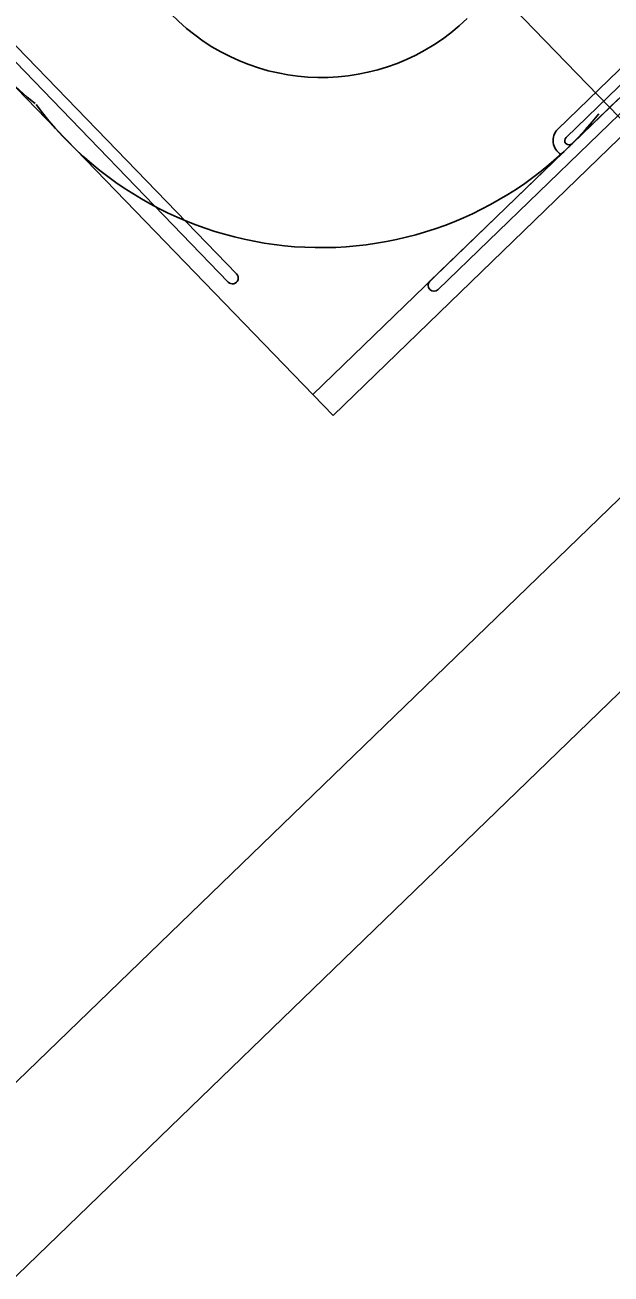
# Model space of a CAD drawing. Extents: x 468143 to 491361, y 1438528 to 1468730.
# Drawn here: x 490363.88 to 490372.27, y 1467633.21 to 1467651.1 of the extents above; entities that cross this region are included whole.
import ezdxf

# ---------------------------------------------------------------- set-up
doc = ezdxf.new("R2010")
doc.units = 0
doc.layers.add('Default', color=7, linetype='Continuous')
doc.layers.add('Xreference_dp', color=7, linetype='Continuous')

# ---------------------------------------------------------------- blocks, each defined once
blk = doc.blocks.new('stair (2)')
at = {"layer": 'Default'}
for p, q in [((139.5, 133.56), (139.5, 62)), ((141.5, 134.1), (141.5, 62)), ((143, 134.5), (143, 28.01)), ((145, 135.04), (145, 28.01)), ((143, 73), (143, 0)), ((148, 71), (82, 71)), ((148, 71), (148, 0.01)), ((5, 5.01), (119, 5.01)), ((3, 3.01), (119, 3.01)), ((148, 0.01), (0, 0.01))]:
    blk.add_line(p, q, dxfattribs=at)
for centre, radius, start, end in [((66, 61), 61, 172.5777, 277.4223), ((82, 61), 61, 262.5777, 7.4223), ((79, 64), 36, 270, 360), ((142.25, 62), 2.75, 180, 285.8266), ((142.25, 62), 0.75, 180, 360), ((144, 28.01), 1, 180, 0), ((119, 4.01), 1, 270.0002, 90.0002)]:
    blk.add_arc(centre, radius, start, end, dxfattribs=at)

msp = doc.modelspace()

# ---------------------------------------------------------------- linework, layer by layer
at = {"layer": 'Xreference_dp'}
msp.add_line((490277.885, 1467550.093), (490407.472, 1467675.481), dxfattribs=at)
msp.add_line((490277.885, 1467550.093), (490407.472, 1467675.481), dxfattribs=at)
msp.add_lwpolyline([(490163.784, 1467464.713), (490266.024, 1467563.636), (490277.142, 1467552.145), (490385.499, 1467657)], dxfattribs=at)
msp.add_lwpolyline([(490163.784, 1467464.713), (490266.024, 1467563.636), (490277.142, 1467552.145), (490385.499, 1467657)], dxfattribs=at)

# ---------------------------------------------------------------- block references
at = {"layer": 'Xreference_dp', "xscale": 0.08333072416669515, "yscale": 0.08333072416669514, "rotation": -45.93706329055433}
msp.add_blockref('stair (2)', (490359.718, 1467654.368), dxfattribs=at)
msp.add_blockref('stair (2)', (490359.718, 1467654.368), dxfattribs=at)

doc.saveas('drawing.dxf')
